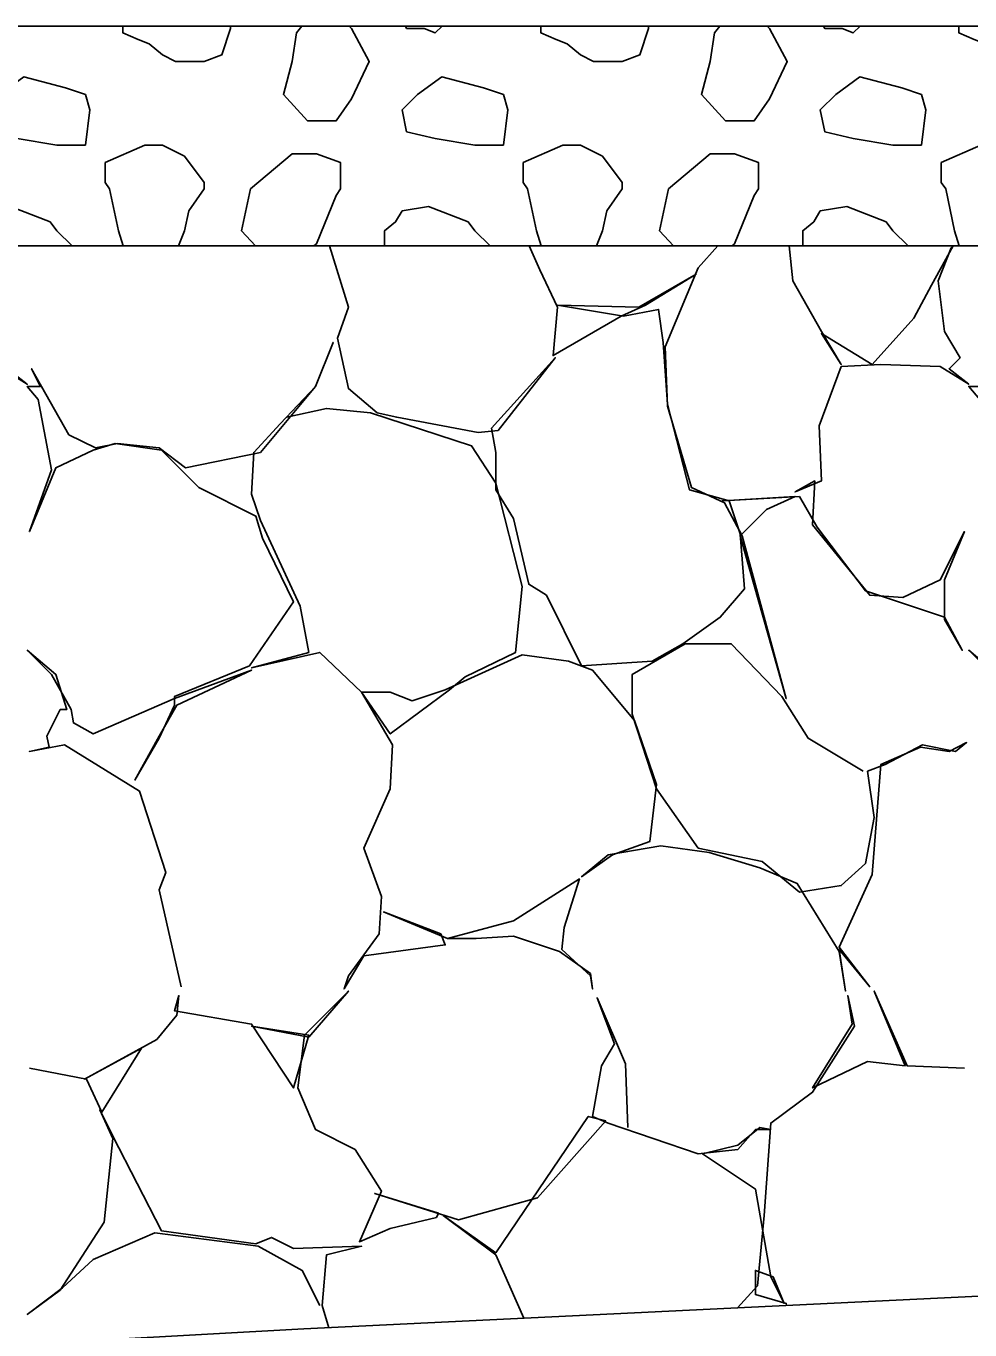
# Model space of a CAD drawing. Extents: x -26 to 4781, y -31 to 24738.
# Drawn here: x 2260.52 to 2264.81, y 7503.07 to 7509 of the extents above; entities that cross this region are included whole.
import ezdxf

# ---------------------------------------------------------------- set-up
doc = ezdxf.new("R2010")
doc.units = 0
for name, color, linetype in [('DESIGN - TRANSPORTATION - Proposed Layout Patterning', 7, 'Continuous'), ('GEOTECHNICAL – SCRATCH – Level 1', 7, 'Continuous'), ('SURVEY - GROUND - Top of Ground', 7, 'Continuous')]:
    doc.layers.add(name, color=color, linetype=linetype)

msp = doc.modelspace()

# ---------------------------------------------------------------- linework, layer by layer
at = {"layer": 'DESIGN - TRANSPORTATION - Proposed Layout Patterning'}
for p, q in [((2261.73, 7508.4191), (2261.54, 7508.2591)), ((2263.63, 7508.4191), (2263.44, 7508.2591)), ((2260.88, 7508.2891), (2260.9, 7508.2591)), ((2262.78, 7508.2891), (2262.8, 7508.2591)), ((2264.68, 7508.2891), (2264.7, 7508.2591))]:
    msp.add_line(p, q, dxfattribs=at)
for points in [[(2260.96, 7509), (2260.96, 7508.9691), (2261.03, 7508.9391), (2261.08, 7508.9191), (2261.14, 7508.8691)], [(2261.14, 7508.8691), (2261.2, 7508.8391), (2261.33, 7508.8391), (2261.41, 7508.8691), (2261.45, 7508.9891), (2261.45, 7509)], [(2261.73, 7508.8391), (2261.69, 7508.6891), (2261.8, 7508.5691), (2261.93, 7508.5691), (2262, 7508.6691), (2262.08, 7508.8391), (2262, 7508.9891), (2261.9891, 7509)], [(2261.7731, 7509), (2261.75, 7508.9691), (2261.73, 7508.8391)], [(2262.2445, 7509), (2262.25, 7508.9891), (2262.33, 7508.9891), (2262.38, 7508.9691), (2262.4109, 7509)], [(2262.86, 7509), (2262.86, 7508.9691), (2262.93, 7508.9391), (2262.98, 7508.9191), (2263.04, 7508.8691)], [(2263.04, 7508.8691), (2263.1, 7508.8391), (2263.23, 7508.8391), (2263.31, 7508.8691), (2263.35, 7508.9891), (2263.35, 7509)], [(2263.63, 7508.8391), (2263.59, 7508.6891), (2263.7, 7508.5691), (2263.83, 7508.5691), (2263.9, 7508.6691), (2263.98, 7508.8391), (2263.9, 7508.9891), (2263.8891, 7509)], [(2263.6731, 7509), (2263.65, 7508.9691), (2263.63, 7508.8391)], [(2264.1445, 7509), (2264.15, 7508.9891), (2264.23, 7508.9891), (2264.28, 7508.9691), (2264.3109, 7509)], [(2264.76, 7509), (2264.76, 7508.9691), (2264.83, 7508.9391), (2264.88, 7508.9191), (2264.94, 7508.8691)], [(2260.79, 7508.6891), (2260.7, 7508.7191), (2260.51, 7508.7691), (2260.4, 7508.6891), (2260.33, 7508.6191), (2260.35, 7508.5191), (2260.48, 7508.4891), (2260.66, 7508.4591), (2260.79, 7508.4591), (2260.81, 7508.6191), (2260.79, 7508.6891)], [(2262.69, 7508.6891), (2262.6, 7508.7191), (2262.41, 7508.7691), (2262.3, 7508.6891), (2262.23, 7508.6191), (2262.25, 7508.5191), (2262.38, 7508.4891), (2262.56, 7508.4591), (2262.69, 7508.4591), (2262.71, 7508.6191), (2262.69, 7508.6891)], [(2264.59, 7508.6891), (2264.5, 7508.7191), (2264.31, 7508.7691), (2264.2, 7508.6891), (2264.13, 7508.6191), (2264.15, 7508.5191), (2264.28, 7508.4891), (2264.46, 7508.4591), (2264.59, 7508.4591), (2264.61, 7508.6191), (2264.59, 7508.6891)], [(2261.14, 7508.4591), (2261.08, 7508.4591), (2261.06, 7508.4591), (2260.88, 7508.3791), (2260.88, 7508.2891)], [(2261.33, 7508.2591), (2261.33, 7508.2891), (2261.24, 7508.4091), (2261.14, 7508.4591)], [(2261.95, 7508.2591), (2261.95, 7508.3791), (2261.84, 7508.4191), (2261.73, 7508.4191)], [(2263.04, 7508.4591), (2262.98, 7508.4591), (2262.96, 7508.4591), (2262.78, 7508.3791), (2262.78, 7508.2891)], [(2263.23, 7508.2591), (2263.23, 7508.2891), (2263.14, 7508.4091), (2263.04, 7508.4591)], [(2263.85, 7508.2591), (2263.85, 7508.3791), (2263.74, 7508.4191), (2263.63, 7508.4191)], [(2264.94, 7508.4591), (2264.88, 7508.4591), (2264.86, 7508.4591), (2264.68, 7508.3791), (2264.68, 7508.2891)], [(2260.9, 7508.2591), (2260.94, 7508.0691), (2260.9618, 7508)], [(2261.2123, 7508), (2261.24, 7508.0691), (2261.26, 7508.1591), (2261.33, 7508.2591)], [(2261.54, 7508.2591), (2261.5, 7508.0691), (2261.5628, 7508)], [(2261.8288, 7508), (2261.84, 7508.0091), (2261.93, 7508.2291), (2261.95, 7508.2591)], [(2262.8, 7508.2591), (2262.84, 7508.0691), (2262.8618, 7508)], [(2263.1123, 7508), (2263.14, 7508.0691), (2263.16, 7508.1591), (2263.23, 7508.2591)], [(2263.44, 7508.2591), (2263.4, 7508.0691), (2263.4628, 7508)], [(2263.7288, 7508), (2263.74, 7508.0091), (2263.83, 7508.2291), (2263.85, 7508.2591)], [(2264.7, 7508.2591), (2264.74, 7508.0691), (2264.7618, 7508)], [(2260.63, 7508.1091), (2260.45, 7508.1791), (2260.33, 7508.1591), (2260.3, 7508.1091), (2260.25, 7508.0691), (2260.25, 7508)], [(2262.53, 7508.1091), (2262.35, 7508.1791), (2262.23, 7508.1591), (2262.2, 7508.1091), (2262.15, 7508.0691), (2262.15, 7508)], [(2264.43, 7508.1091), (2264.25, 7508.1791), (2264.13, 7508.1591), (2264.1, 7508.1091), (2264.05, 7508.0691), (2264.05, 7508)], [(2260.7291, 7508), (2260.66, 7508.0691), (2260.63, 7508.1091)], [(2262.6291, 7508), (2262.56, 7508.0691), (2262.53, 7508.1091)], [(2264.5291, 7508), (2264.46, 7508.0691), (2264.43, 7508.1091)], [(2262.8069, 7508), (2262.8552, 7507.8913), (2262.9352, 7507.7213), (2262.9152, 7507.5013), (2263.2252, 7507.6813), (2263.3352, 7507.7313), (2263.5652, 7507.8713), (2263.3052, 7507.7213), (2262.9352, 7507.7313), (2263.2352, 7507.6813), (2263.3952, 7507.7113), (2263.4152, 7507.5613), (2263.4352, 7507.2813), (2263.5352, 7506.8913), (2263.7152, 7506.8413), (2263.7652, 7506.6913), (2263.7852, 7506.4413), (2263.6752, 7506.3113), (2263.5052, 7506.1913), (2263.3652, 7506.1113), (2263.0452, 7506.0913), (2262.8852, 7506.4113), (2262.8052, 7506.4613), (2262.7352, 7506.7613), (2262.6552, 7506.8913), (2262.6552, 7507.0613), (2262.6352, 7507.1713), (2262.9252, 7507.4913), (2262.6652, 7507.1613), (2262.5752, 7507.1513), (2262.2052, 7507.2213), (2262.1152, 7507.2413), (2261.9852, 7507.3513), (2261.9352, 7507.5813), (2261.9852, 7507.7213), (2261.8994, 7508)], [(2263.664, 7508), (2263.5752, 7507.9013), (2263.4252, 7507.5413), (2263.4352, 7507.2713), (2263.5452, 7506.9013), (2263.6952, 7506.8313), (2263.7752, 7506.6813), (2263.9752, 7505.9413), (2263.7652, 7506.6813), (2263.8852, 7506.8013), (2264.0152, 7506.8613), (2263.6852, 7506.8413), (2264.0352, 7506.8613), (2264.1152, 7506.7213), (2264.3352, 7506.4313), (2264.6952, 7506.3113), (2264.7752, 7506.1613), (2264.6952, 7506.3013), (2264.6952, 7506.4813), (2264.7852, 7506.7013), (2264.6752, 7506.4813), (2264.5052, 7506.4013), (2264.3552, 7506.4113), (2264.0952, 7506.7313), (2264.1052, 7506.9313), (2264.0152, 7506.8813), (2264.1352, 7506.9313), (2264.1252, 7507.1813), (2264.2252, 7507.4513), (2264.4052, 7507.4613), (2264.6752, 7507.4513), (2264.8052, 7507.3713), (2264.7152, 7507.4413), (2264.7652, 7507.4913), (2264.6952, 7507.6113), (2264.6652, 7507.8413), (2264.7252, 7507.9913), (2264.7339, 7508)], [(2264.7345, 7508), (2264.6352, 7507.8213), (2264.5552, 7507.6713), (2264.3652, 7507.4613), (2264.1352, 7507.6013), (2264.2252, 7507.4613), (2264.1352, 7507.6113), (2264.0052, 7507.8413), (2263.9882, 7508)], [(2261.2252, 7504.6313), (2261.1252, 7505.0713), (2261.1552, 7505.1513), (2261.0352, 7505.5213), (2260.6952, 7505.7313), (2260.5352, 7505.7013), (2260.6252, 7505.7213), (2260.6152, 7505.7713), (2260.6752, 7505.8913), (2260.7052, 7505.8913), (2260.6552, 7506.0513), (2260.5252, 7506.1613), (2260.6352, 7506.0513), (2260.7252, 7505.8913), (2260.7352, 7505.8313), (2260.8252, 7505.7813), (2261.1952, 7505.9413), (2261.5452, 7506.0713), (2261.2052, 7505.9113), (2261.1252, 7505.7713), (2261.0152, 7505.5713), (2261.1252, 7505.7613), (2261.1952, 7505.9113), (2261.1952, 7505.9513), (2261.5352, 7506.0913), (2261.7352, 7506.3813), (2261.5952, 7506.6713), (2261.5652, 7506.7713), (2261.3052, 7506.9013), (2261.2252, 7506.9813), (2261.1352, 7507.0713), (2260.9252, 7507.1013), (2260.8252, 7507.0713), (2260.6552, 7506.9913), (2260.5352, 7506.7013), (2260.6352, 7506.9813), (2260.5752, 7507.3013), (2260.5252, 7507.3613), (2260.5852, 7507.3613), (2260.5452, 7507.4413), (2260.7152, 7507.1413), (2260.8352, 7507.0813), (2260.9352, 7507.1013), (2261.1252, 7507.0813), (2261.2452, 7506.9913), (2261.5852, 7507.0613), (2261.8352, 7507.3613), (2261.9152, 7507.5613), (2261.8352, 7507.3613), (2261.6752, 7507.1913), (2261.5552, 7507.0613), (2261.5452, 7506.8713), (2261.5852, 7506.7513), (2261.7652, 7506.3613), (2261.8052, 7506.1513), (2261.5452, 7506.0813), (2261.8552, 7506.1513), (2262.0452, 7505.9713), (2262.1852, 7505.7313), (2262.1752, 7505.5313), (2262.0552, 7505.2613), (2262.1352, 7505.0413), (2262.1252, 7504.8713), (2261.9852, 7504.6813), (2261.9652, 7504.6213), (2262.0552, 7504.7713), (2262.4252, 7504.8213), (2262.4052, 7504.8713), (2262.1452, 7504.9713), (2262.4352, 7504.8513), (2262.5652, 7504.8513), (2262.7352, 7504.8613), (2262.9452, 7504.7913), (2263.0852, 7504.6913), (2263.0952, 7504.6213), (2263.0852, 7504.6813), (2262.9552, 7504.8013), (2262.9652, 7504.9013), (2263.0352, 7505.1213), (2262.7352, 7504.9313), (2262.4352, 7504.8513)], [(2260.3952, 7507.4513), (2260.5252, 7507.3713), (2260.4352, 7507.4413)], [(2264.8552, 7507.3013), (2264.8052, 7507.3613), (2264.8652, 7507.3613)], [(2261.7052, 7507.2213), (2261.8852, 7507.2613), (2262.0852, 7507.2413), (2262.5452, 7507.0913), (2262.6552, 7506.9213), (2262.7752, 7506.4513), (2262.7452, 7506.1513), (2262.5152, 7506.0413), (2262.4452, 7505.9813), (2262.1752, 7505.7813), (2262.0452, 7505.9713), (2262.1752, 7505.9713), (2262.2752, 7505.9313), (2262.4252, 7505.9813), (2262.7752, 7506.1413), (2262.9852, 7506.1113), (2263.0952, 7506.0713), (2263.2852, 7505.8413), (2263.3852, 7505.5513), (2263.3552, 7505.2913), (2263.1852, 7505.2313), (2263.0452, 7505.1313), (2263.1652, 7505.2313), (2263.4052, 7505.2713), (2263.6252, 7505.2413), (2263.8552, 7505.1713), (2264.0252, 7505.1013), (2264.2152, 7504.7913), (2264.2452, 7504.6113), (2264.2152, 7504.8013), (2264.3552, 7504.6313), (2264.2152, 7504.8113), (2264.3652, 7505.1413), (2264.4052, 7505.6413), (2264.5852, 7505.7213), (2264.7152, 7505.7013), (2264.7952, 7505.7413), (2264.7452, 7505.7013), (2264.5952, 7505.7313), (2264.4252, 7505.6413), (2264.3452, 7505.6113), (2264.3752, 7505.4013), (2264.3352, 7505.1913), (2264.2252, 7505.0913), (2264.0352, 7505.0613), (2263.8652, 7505.2013), (2263.5752, 7505.2613), (2263.3852, 7505.5313), (2263.2752, 7505.8713), (2263.2752, 7506.0513), (2263.5152, 7506.1913), (2263.7252, 7506.1913), (2263.9552, 7505.9513), (2264.0752, 7505.7613), (2264.3252, 7505.6113)], [(2264.9352, 7506.0513), (2264.8052, 7506.1613), (2264.9152, 7506.0513)], [(2260.5352, 7504.2613), (2260.7952, 7504.2113), (2260.8652, 7504.0613), (2261.0452, 7504.3513), (2260.7852, 7504.2113), (2261.1152, 7504.3913), (2261.2052, 7504.5013), (2261.2152, 7504.5913), (2261.1952, 7504.5213), (2261.5452, 7504.4613), (2261.7352, 7504.1713), (2261.8052, 7504.4113), (2261.5452, 7504.4513), (2261.8052, 7504.4013), (2261.9852, 7504.6113), (2261.7852, 7504.4113), (2261.7552, 7504.1713), (2261.8352, 7503.9813), (2262.0152, 7503.8913), (2262.1352, 7503.7013), (2262.0352, 7503.4713), (2262.1752, 7503.5313), (2262.3852, 7503.5813), (2262.3952, 7503.6013), (2262.1052, 7503.6913), (2262.4852, 7503.5713), (2262.8452, 7503.6713), (2263.1552, 7504.0213), (2263.0752, 7504.0413), (2262.6552, 7503.4213), (2262.4152, 7503.5913), (2262.6552, 7503.4113), (2262.7831, 7503.1233)], [(2263.9763, 7503.1812), (2263.9752, 7503.1913), (2263.8352, 7503.2313), (2263.8352, 7503.3413), (2263.9152, 7503.3113), (2263.9652, 7503.1913), (2263.9052, 7503.3113), (2263.8352, 7503.7113), (2263.5952, 7503.8713), (2263.7552, 7503.9113), (2263.8552, 7503.9913), (2263.9052, 7503.9813), (2263.8352, 7503.9813), (2263.7552, 7503.8913), (2263.5752, 7503.8713), (2263.1652, 7504.0113), (2263.0952, 7504.0413), (2263.1352, 7504.2713), (2263.1952, 7504.3713), (2263.1152, 7504.5813), (2263.2452, 7504.2813), (2263.2552, 7503.9913)], [(2264.7852, 7504.2613), (2264.5252, 7504.2713), (2264.3752, 7504.6113), (2264.5152, 7504.2713), (2264.3452, 7504.2913), (2264.0952, 7504.1713), (2264.2752, 7504.4613), (2264.2552, 7504.5913), (2264.2852, 7504.4513), (2264.0952, 7504.1513), (2263.9052, 7504.0113), (2263.8752, 7503.5913), (2263.8452, 7503.2713), (2263.7545, 7503.1705)], [(2261.8962, 7503.0803), (2261.8652, 7503.1813), (2261.8852, 7503.4113), (2262.0452, 7503.4513), (2261.7352, 7503.4413), (2261.6352, 7503.4913), (2261.5652, 7503.4613), (2261.1352, 7503.5213), (2260.9152, 7503.9513), (2260.8552, 7504.0713), (2260.9152, 7503.9413), (2260.8752, 7503.5613), (2260.6752, 7503.2513), (2260.5252, 7503.1413), (2260.6852, 7503.2613), (2260.8252, 7503.3913), (2261.1052, 7503.5113), (2261.5752, 7503.4513), (2261.7752, 7503.3413), (2261.8552, 7503.1813)]]:
    msp.add_lwpolyline(points, dxfattribs=at)
at = {"layer": 'GEOTECHNICAL – SCRATCH – Level 1'}
for p, q in [((2324.8615, 7509), (2241.5659, 7509)), ((2319.0765, 7508), (2238.5659, 7508))]:
    msp.add_line(p, q, dxfattribs=at)
at = {"layer": 'SURVEY - GROUND - Top of Ground'}
msp.add_lwpolyline([(2232.7785, 7501.7138), (2238.6963, 7501.8845), (2241.0417, 7502.0247), (2244.1909, 7502.1378), (2249.0952, 7502.4012), (2252.2747, 7502.5633), (2254.3899, 7502.7073), (2256.0927, 7502.7654), (2261.7825, 7503.0748), (2266.1665, 7503.2875), (2269.0955, 7503.502), (2271.1105, 7503.6308), (2275.6121, 7503.9522), (2279.3262, 7504.2206), (2283.0279, 7504.4703), (2285.2266, 7504.6561), (2289.3421, 7505.0095), (2298.5272, 7505.7169), (2300, 7505.8337), (2303.265, 7506.0927), (2308.549, 7506.644), (2310.698, 7506.8669), (2312.2752, 7507.0651), (2321.1965, 7508.2914)], dxfattribs=at)

doc.saveas('drawing.dxf')
